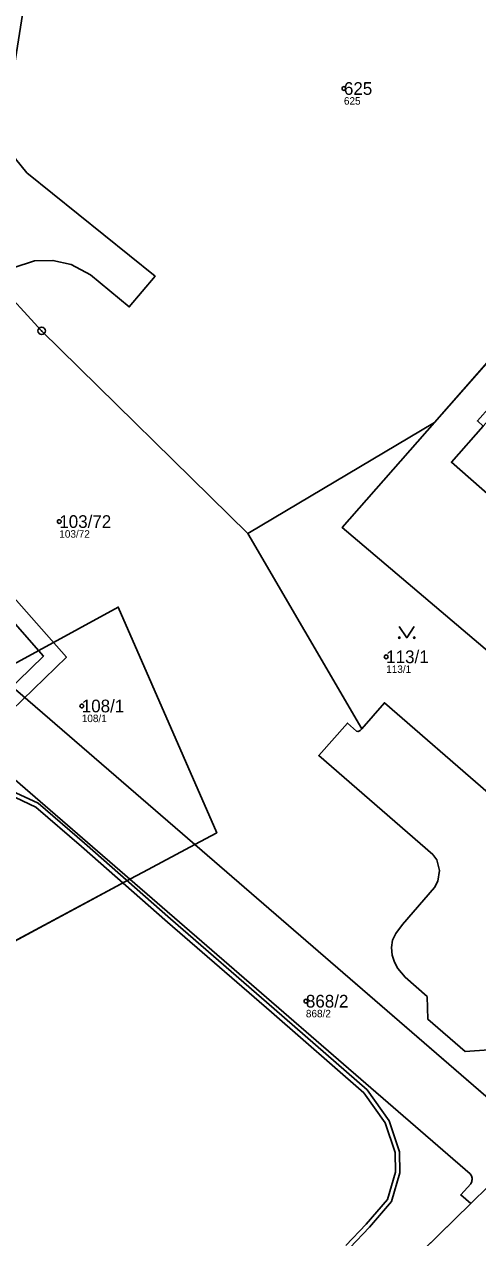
# Model space of a CAD drawing. Extents: x -734965 to -732523, y -1026217 to -1023680.
# Drawn here: x -734112 to -734051.3, y -1025241.5 to -1025078.9 of the extents above; entities that cross this region are included whole.
import ezdxf

# ---------------------------------------------------------------- set-up
doc = ezdxf.new("R2010")
doc.units = 0
for name, color, linetype in [('Vrstva 1', 7, 'Continuous'), ('Vrstva 13', 7, 'Continuous'), ('Vrstva 2', 7, 'Continuous'), ('Vrstva 3', 7, 'Continuous'), ('Vrstva 50', 7, 'Continuous'), ('Vrstva 51', 7, 'Continuous'), ('Vrstva 52', 7, 'Continuous'), ('Vrstva 8', 7, 'Continuous')]:
    doc.layers.add(name, color=color, linetype=linetype)

msp = doc.modelspace()

# ---------------------------------------------------------------- linework, layer by layer
at = {"layer": 'Vrstva 1'}
for p, q in [((-734057.07, -1025132.25), (-734045.25, -1025118.78)), ((-734082.08, -1025147.14), (-734057.07, -1025132.25)), ((-734082.08, -1025147.14), (-734066.81, -1025173.29)), ((-734089.18, -1025188.81), (-734039.64, -1025231.7)), ((-734097.86, -1025193.47), (-734133.38, -1025212.52)), ((-734052.31, -1025232.92), (-734097.86, -1025193.47)), ((-734071.78, -1025256.05), (-734052.23, -1025236.9))]:
    msp.add_line(p, q, dxfattribs=at)
for points in [[(-734115.83, -1025113.27), (-734113.5, -1025111.54), (-734110.64, -1025110.63), (-734108.17, -1025110.56), (-734105.74, -1025111.09), (-734103.15, -1025112.5), (-734097.94, -1025116.78), (-734094.48, -1025112.68), (-734111.65, -1025098.83), (-734113.18, -1025096.92), (-734114.16, -1025094.6), (-734114.61, -1025092.59), (-734108.24, -1025052.07), (-734107.59, -1025049.15), (-734105.91, -1025043.37), (-734104.03, -1025037.67), (-734101.9, -1025032.07), (-734098.24, -1025023.82), (-734094.42, -1025016.78), (-734091.1, -1025011.89), (-734087.24, -1025007.16), (-734080.6, -1025000.25), (-734078.88, -1024998.44), (-734070, -1024989.09)], [(-734082.08, -1025147.14), (-734109.67, -1025119.99), (-734115.83, -1025113.27)], [(-734026.54, -1025143.36), (-734045.36, -1025126.87), (-734048.8, -1025130.77), (-734049.58, -1025130.07), (-734051.33, -1025132.06), (-734050.55, -1025132.75), (-734054.81, -1025137.59), (-734035.96, -1025154.16), (-734035.81, -1025153.96)], [(-734034.98, -1025175.59), (-734069.44, -1025146.34), (-734057.07, -1025132.25)], [(-734115.42, -1025165.72), (-734099.42, -1025156.99), (-734086.23, -1025187.23), (-734089.18, -1025188.81)], [(-734089.18, -1025188.81), (-734113.18, -1025168.04), (-734115.42, -1025165.72)], [(-734066.81, -1025173.29), (-734063.79, -1025169.81), (-734022.16, -1025206), (-734023.53, -1025211.4), (-734023.4, -1025211.8), (-734023.11, -1025212.05), (-734022.87, -1025212.13), (-734022.66, -1025212.02), (-734019.85, -1025208.79), (-734012.6, -1025215.05)], [(-734049.82, -1025216.33), (-734053, -1025216.55), (-734057.97, -1025212.21), (-734058.07, -1025209.19), (-734061.02, -1025206.59), (-734061.97, -1025205.44), (-734062.44, -1025204.55), (-734062.73, -1025203.63), (-734062.83, -1025202.62), (-734062.7, -1025201.63), (-734062.28, -1025200.71), (-734061.38, -1025199.51), (-734057.1, -1025194.55), (-734056.63, -1025193.71), (-734056.43, -1025192.31), (-734056.77, -1025190.88), (-734057.29, -1025190.16), (-734072.57, -1025176.9), (-734068.75, -1025172.54), (-734067.53, -1025173.6), (-734067.31, -1025173.68), (-734067.04, -1025173.55), (-734066.81, -1025173.29)], [(-734133.38, -1025212.52), (-734128.39, -1025180.66), (-734126.6, -1025180.96), (-734125.78, -1025178.58), (-734124.06, -1025176.77), (-734121.72, -1025175.81), (-734119.26, -1025175.9), (-734116.9, -1025176.97), (-734097.86, -1025193.47)], [(-734089.18, -1025188.81), (-734096.09, -1025192.52), (-734097.86, -1025193.47)], [(-734052.23, -1025236.9), (-734049.86, -1025234.56), (-734043.78, -1025228.61), (-734031.63, -1025238.81)], [(-734052.23, -1025234.27), (-734052.09, -1025233.96), (-734052.07, -1025233.87), (-734052.05, -1025233.53), (-734052.13, -1025233.21), (-734052.31, -1025232.92)], [(-734052.23, -1025236.9), (-734053.56, -1025235.76), (-734052.23, -1025234.27)]]:
    msp.add_lwpolyline(points, dxfattribs=at)
at = {"layer": 'Vrstva 13'}
for points in [[(-734122.57, -1025179.44), (-734106.36, -1025163.71), (-734115.03, -1025153.85)], [(-734117.34, -1025154.58), (-734109.43, -1025163.58), (-734124.65, -1025178.37)], [(-734115.06, -1025181.63), (-734110.46, -1025183.8), (-734104.32, -1025189.06), (-734092.82, -1025199.22), (-734078.92, -1025211.29), (-734066.55, -1025222.08), (-734063.69, -1025226.09), (-734062.37, -1025230.08), (-734062.32, -1025232.72), (-734063.39, -1025236.35), (-734066.21, -1025239.67), (-734068.94, -1025242.51)], [(-734068.43, -1025242.84), (-734065.77, -1025240.08), (-734062.85, -1025236.64), (-734061.72, -1025232.8), (-734061.77, -1025229.97), (-734063.14, -1025225.81), (-734066.1, -1025221.68), (-734078.53, -1025210.84), (-734092.42, -1025198.77), (-734103.93, -1025188.61), (-734110.12, -1025183.29), (-734114.88, -1025181.06)]]:
    msp.add_lwpolyline(points, dxfattribs=at)
at = {"layer": 'Vrstva 3'}
msp.add_lwpolyline([(-734061.8, -1025159.6), (-734060.8, -1025161.1), (-734059.8, -1025159.6)], dxfattribs=at)
for centre in [(-734061.8, -1025161.1), (-734059.8, -1025161.1)]:
    msp.add_circle(centre, 0.1, dxfattribs=at)
at = {"layer": 'Vrstva 50'}
for centre in [(-734069.21, -1025087.52), (-734107.31, -1025145.54), (-734063.55, -1025163.66), (-734104.3, -1025170.25), (-734074.3, -1025209.8)]:
    msp.add_circle(centre, 0.25, dxfattribs=at)
at = {"layer": 'Vrstva 51'}
for points in [[(-734115.83, -1025113.27), (-734109.67, -1025119.99), (-734082.08, -1025147.14), (-734057.07, -1025132.25), (-734045.25, -1025118.78), (-734011.3, -1025080.12), (-733954.82, -1025129.26), (-733956.46, -1025131.09), (-733953.27, -1025136.19), (-733944.31, -1025131.17), (-733956.59, -1025113.21), (-733927.88, -1025095), (-733916.89, -1025088.03), (-733912.93, -1025085.52), (-733905.23, -1025080.63), (-733901.14, -1025077.95)], [(-734113.5, -1025111.54), (-734110.64, -1025110.63), (-734108.17, -1025110.56), (-734105.74, -1025111.09), (-734103.15, -1025112.5), (-734097.94, -1025116.78), (-734094.48, -1025112.68), (-734111.65, -1025098.83), (-734113.18, -1025096.92)], [(-734113.18, -1025096.92), (-734111.65, -1025098.83), (-734094.48, -1025112.68), (-734097.94, -1025116.78), (-734103.15, -1025112.5), (-734105.74, -1025111.09), (-734108.17, -1025110.56), (-734110.64, -1025110.63), (-734113.5, -1025111.54)], [(-734049.82, -1025216.33), (-734053, -1025216.55), (-734057.97, -1025212.21), (-734058.07, -1025209.19), (-734061.02, -1025206.59), (-734061.97, -1025205.44), (-734062.44, -1025204.55), (-734062.73, -1025203.63), (-734062.83, -1025202.62), (-734062.7, -1025201.63), (-734062.28, -1025200.71), (-734061.38, -1025199.51), (-734057.1, -1025194.55), (-734056.63, -1025193.71), (-734056.43, -1025192.31), (-734056.77, -1025190.88), (-734057.29, -1025190.16), (-734072.57, -1025176.9), (-734068.75, -1025172.54), (-734067.53, -1025173.6), (-734067.31, -1025173.68), (-734067.04, -1025173.55), (-734066.81, -1025173.29), (-734082.08, -1025147.14), (-734109.67, -1025119.99), (-734115.83, -1025113.27)], [(-734045.25, -1025118.78), (-734057.07, -1025132.25), (-734069.44, -1025146.34), (-734034.98, -1025175.59)], [(-734035.96, -1025154.16), (-734054.81, -1025137.59), (-734050.55, -1025132.75), (-734051.33, -1025132.06), (-734049.58, -1025130.07)], [(-734115.42, -1025165.72), (-734099.42, -1025156.99), (-734086.23, -1025187.23), (-734089.18, -1025188.81), (-734039.64, -1025231.7)], [(-734022.16, -1025206), (-734063.79, -1025169.81), (-734066.81, -1025173.29), (-734067.04, -1025173.55), (-734067.31, -1025173.68), (-734067.53, -1025173.6), (-734068.75, -1025172.54), (-734072.57, -1025176.9), (-734057.29, -1025190.16), (-734056.77, -1025190.88), (-734056.43, -1025192.31), (-734056.63, -1025193.71), (-734057.1, -1025194.55), (-734061.38, -1025199.51), (-734062.28, -1025200.71), (-734062.7, -1025201.63), (-734062.83, -1025202.62), (-734062.73, -1025203.63), (-734062.44, -1025204.55), (-734061.97, -1025205.44), (-734061.02, -1025206.59), (-734058.07, -1025209.19), (-734057.97, -1025212.21), (-734053, -1025216.55), (-734049.82, -1025216.33)], [(-734141.43, -1025470.1), (-734110.97, -1025271.5), (-734071.85, -1025255.12), (-734071.78, -1025256.05), (-734052.23, -1025236.9), (-734053.56, -1025235.76), (-734052.23, -1025234.27), (-734052.09, -1025233.96), (-734052.07, -1025233.87), (-734052.05, -1025233.53), (-734052.13, -1025233.21), (-734052.31, -1025232.92), (-734097.86, -1025193.47), (-734133.38, -1025212.52)], [(-734022.63, -1025246.56), (-734031.63, -1025238.81), (-734043.78, -1025228.61), (-734049.86, -1025234.56), (-734052.23, -1025236.9), (-734071.78, -1025256.05)]]:
    msp.add_lwpolyline(points, dxfattribs=at)
for points in [[(-734032.55, -1025156.86), (-734032.32, -1025156.56), (-734033.24, -1025155.73), (-734024.06, -1025145.5), (-734026.54, -1025143.36), (-734045.36, -1025126.87), (-734048.8, -1025130.77), (-734049.58, -1025130.07), (-734051.33, -1025132.06), (-734050.55, -1025132.75), (-734054.81, -1025137.59), (-734035.96, -1025154.16), (-734035.81, -1025153.96)], [(-734016.47, -1025208.06), (-734028.8, -1025186.45), (-734032.76, -1025179.48), (-734034.98, -1025175.59), (-734069.44, -1025146.34), (-734057.07, -1025132.25), (-734082.08, -1025147.14), (-734066.81, -1025173.29), (-734063.79, -1025169.81), (-734022.16, -1025206), (-734023.53, -1025211.4), (-734023.4, -1025211.8), (-734023.11, -1025212.05), (-734022.87, -1025212.13), (-734022.66, -1025212.02), (-734019.85, -1025208.79), (-734012.6, -1025215.05)], [(-734089.18, -1025188.81), (-734086.23, -1025187.23), (-734099.42, -1025156.99), (-734115.42, -1025165.72), (-734113.18, -1025168.04)], [(-734116.9, -1025176.97), (-734097.86, -1025193.47), (-734096.09, -1025192.52), (-734089.18, -1025188.81), (-734113.18, -1025168.04), (-734115.42, -1025165.72), (-734123.02, -1025169.86), (-734135.1, -1025177.05), (-734137.36, -1025178.4), (-734143.52, -1025217.96), (-734141.29, -1025216.76), (-734133.38, -1025212.52), (-734128.39, -1025180.66), (-734126.6, -1025180.96), (-734125.78, -1025178.58), (-734124.06, -1025176.77), (-734121.72, -1025175.81), (-734119.26, -1025175.9)], [(-734133.38, -1025212.52), (-734097.86, -1025193.47), (-734116.9, -1025176.97), (-734119.26, -1025175.9), (-734121.72, -1025175.81), (-734124.06, -1025176.77), (-734125.78, -1025178.58), (-734126.6, -1025180.96), (-734128.39, -1025180.66)], [(-734039.64, -1025231.7), (-734089.18, -1025188.81), (-734096.09, -1025192.52), (-734097.86, -1025193.47), (-734052.31, -1025232.92), (-734052.13, -1025233.21), (-734052.1, -1025233.3), (-734052.04, -1025233.63), (-734052.09, -1025233.96), (-734052.23, -1025234.27), (-734053.56, -1025235.76), (-734052.23, -1025236.9), (-734049.86, -1025234.56), (-734043.78, -1025228.61), (-734031.63, -1025238.81)]]:
    msp.add_lwpolyline(points, close=True, dxfattribs=at)
at = {"layer": 'Vrstva 52'}
msp.add_lwpolyline([(-734035.96, -1025154.16), (-734035.81, -1025153.96), (-734032.55, -1025156.86), (-734032.32, -1025156.56), (-734033.24, -1025155.73), (-734024.06, -1025145.5), (-734026.54, -1025143.36), (-734045.36, -1025126.87), (-734048.8, -1025130.77), (-734050.55, -1025132.75), (-734054.81, -1025137.59)], close=True, dxfattribs=at)
at = {"layer": 'Vrstva 8'}
for radius in [0.5, 0.0303]:
    msp.add_circle((-734109.67, -1025119.99), radius, dxfattribs=at)

# ---------------------------------------------------------------- texts
at = {"layer": 'Vrstva 2'}
for s, p in [('625', (-734069.21, -1025088.37)), ('103/72', (-734107.31, -1025146.39)), ('113/1', (-734063.55, -1025164.51)), ('108/1', (-734104.3, -1025171.1)), ('868/2', (-734074.3, -1025210.65))]:
    msp.add_text(s, height=1.7, dxfattribs=at).set_placement(p)
at = {"layer": 'Vrstva 50'}
for s, p in [('625', (-734069.21, -1025089.68)), ('103/72', (-734107.31, -1025147.7)), ('113/1', (-734063.55, -1025165.82)), ('108/1', (-734104.3, -1025172.41)), ('868/2', (-734074.3, -1025211.96))]:
    msp.add_text(s, height=1, dxfattribs=at).set_placement(p)

doc.saveas('drawing.dxf')
